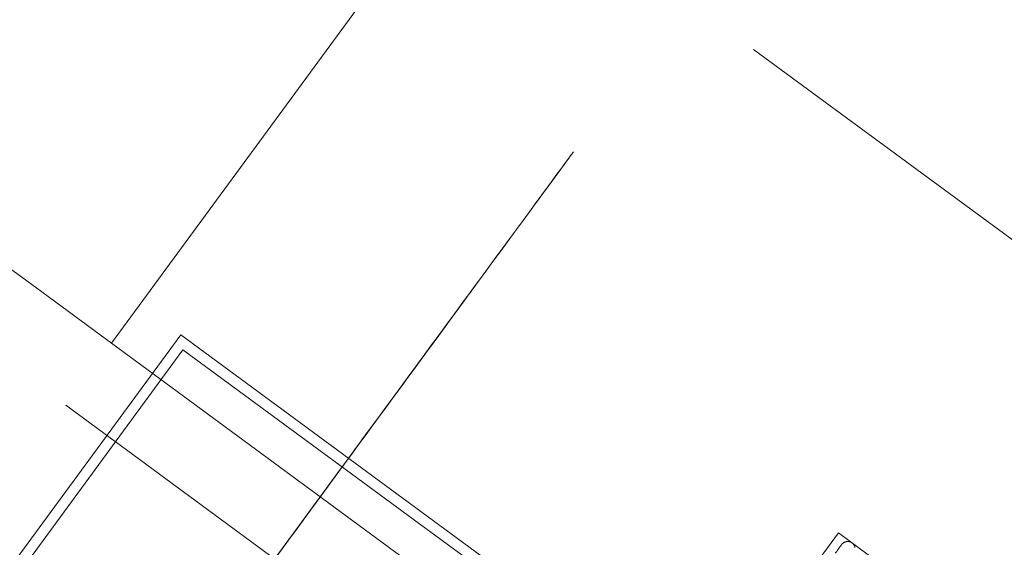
# Model space of a CAD drawing. Header units: metres. Extents: x 135583 to 135939, y 457896 to 458258.
# Tile 297 of 599: x 135793.92 to 135797.11, y 457937.82 to 457939.53. Entities that reach past the tile are written whole.
import ezdxf

# ---------------------------------------------------------------- set-up
doc = ezdxf.new("R2010")
doc.units = ezdxf.units.M
doc.linetypes.add('Hidden', pattern=[4, 2, -2])
doc.layers.add('NIEUWE INSTALLATIE', color=250, linetype='Continuous', lineweight=0)

msp = doc.modelspace()

# ---------------------------------------------------------------- linework, layer by layer
at = {"layer": 'NIEUWE INSTALLATIE', "linetype": 'Hidden'}
for p, q in [((135787.8281, 457930.2056), (135795.377, 457940.4806)), ((135795.4008, 457940.0908), (135789.8354, 457932.5155)), ((135795.4008, 457940.0908), (135789.8354, 457932.5155)), ((135797.9113, 457938.2464), (135795.4008, 457940.0908)), ((135797.9113, 457938.2464), (135795.4008, 457940.0908)), ((135792.5243, 457939.7224), (135793.9749, 457938.6567)), ((135792.5243, 457939.7224), (135793.9749, 457938.6567)), ((135794.2167, 457938.4791), (135793.9749, 457938.6567)), ((135794.2167, 457938.4791), (135793.9749, 457938.6567)), ((135794.2167, 457938.4791), (135795.667, 457937.4135)), ((135794.2167, 457938.4791), (135795.667, 457937.4135)), ((135791.1332, 457933.9443), (135794.4488, 457938.4572)), ((135794.4488, 457938.4572), (135795.6959, 457937.541)), ((135795.519, 457937.2121), (135794.0687, 457938.2776)), ((135795.519, 457937.2121), (135794.0687, 457938.2776)), ((135795.519, 457937.2121), (135794.0687, 457938.2776)), ((135795.519, 457937.2121), (135794.0687, 457938.2776)), ((135796.5749, 457937.8639), (135796.2386, 457937.4061)), ((135797.5178, 457937.1712), (135796.5749, 457937.8639))]:
    msp.add_line(p, q, dxfattribs=at)
at = {"layer": 'NIEUWE INSTALLATIE'}
for p, q in [((135794.4413, 457938.5061), (135791.0843, 457933.9368)), ((135795.7166, 457937.5692), (135794.4413, 457938.5061))]:
    msp.add_line(p, q, dxfattribs=at)
at = {"layer": 'NIEUWE INSTALLATIE', "flags": 128}
for points in [[(135796.5855, 457937.8262), (135796.5854, 457937.8261), (135796.5853, 457937.8259), (135796.585, 457937.8256), (135796.5847, 457937.8251), (135796.5843, 457937.8246), (135796.5838, 457937.8239), (135796.5832, 457937.823), (135796.5825, 457937.8221), (135796.5817, 457937.821), (135796.5808, 457937.8198), (135796.5798, 457937.8185), (135796.5788, 457937.8171), (135796.5776, 457937.8155), (135796.5764, 457937.8139), (135796.5751, 457937.8121), (135796.5738, 457937.8102), (135796.5723, 457937.8082), (135796.5708, 457937.8062), (135796.5692, 457937.804), (135796.5675, 457937.8017), (135796.5658, 457937.7994), (135796.5651, 457937.7985)], [(135796.5817, 457937.821), (135796.5823, 457937.8219), (135796.5831, 457937.8229), (135796.5837, 457937.8237), (135796.5842, 457937.8244), (135796.5847, 457937.825), (135796.585, 457937.8255), (135796.5853, 457937.8259), (135796.5854, 457937.8261), (135796.5855, 457937.8262)], [(135796.5855, 457937.8262), (135796.5861, 457937.8269), (135796.5867, 457937.8277), (135796.5873, 457937.8284), (135796.588, 457937.8291), (135796.5887, 457937.8297), (135796.5894, 457937.8304), (135796.5902, 457937.831), (135796.591, 457937.8316), (135796.5918, 457937.8321), (135796.5926, 457937.8326), (135796.5934, 457937.8331), (135796.5943, 457937.8335), (135796.5952, 457937.8339), (135796.596, 457937.8343), (135796.5969, 457937.8347), (135796.5979, 457937.835), (135796.5988, 457937.8352), (135796.5997, 457937.8354), (135796.6007, 457937.8356), (135796.6016, 457937.8358), (135796.6026, 457937.8359), (135796.6036, 457937.836), (135796.6045, 457937.836), (135796.6055, 457937.836), (135796.6065, 457937.836), (135796.6074, 457937.8359), (135796.6084, 457937.8358), (135796.6093, 457937.8356), (135796.6103, 457937.8354), (135796.6112, 457937.8352), (135796.6121, 457937.8349), (135796.6131, 457937.8346), (135796.614, 457937.8343), (135796.6148, 457937.8339), (135796.6157, 457937.8335), (135796.6166, 457937.833), (135796.6174, 457937.8325), (135796.618, 457937.8322)], [(135796.6204, 457937.8304), (135796.6207, 457937.8301), (135796.6215, 457937.8295), (135796.6222, 457937.8288), (135796.6228, 457937.8281), (135796.6235, 457937.8274), (135796.6241, 457937.8266), (135796.6246, 457937.8258), (135796.6252, 457937.825), (135796.6257, 457937.8242), (135796.6262, 457937.8234), (135796.6266, 457937.8225), (135796.627, 457937.8216), (135796.6274, 457937.8208), (135796.6277, 457937.8199), (135796.628, 457937.8189), (135796.6283, 457937.818), (135796.6285, 457937.8171)]]:
    msp.add_lwpolyline(points, dxfattribs=at)
at = {"layer": 'NIEUWE INSTALLATIE'}
for centre, major_axis, start_param, end_param in [((135794.9751, 457938.0915), (0.7401, 1.0074), 3.571819, 9.424778), ((135794.6613, 457937.6644), (-0.7401, -1.0074), 0.257275, 6.509308)]:
    msp.add_ellipse(centre, major_axis=major_axis, ratio=0.000001, start_param=start_param, end_param=end_param, dxfattribs=at)

doc.saveas('drawing.dxf')
